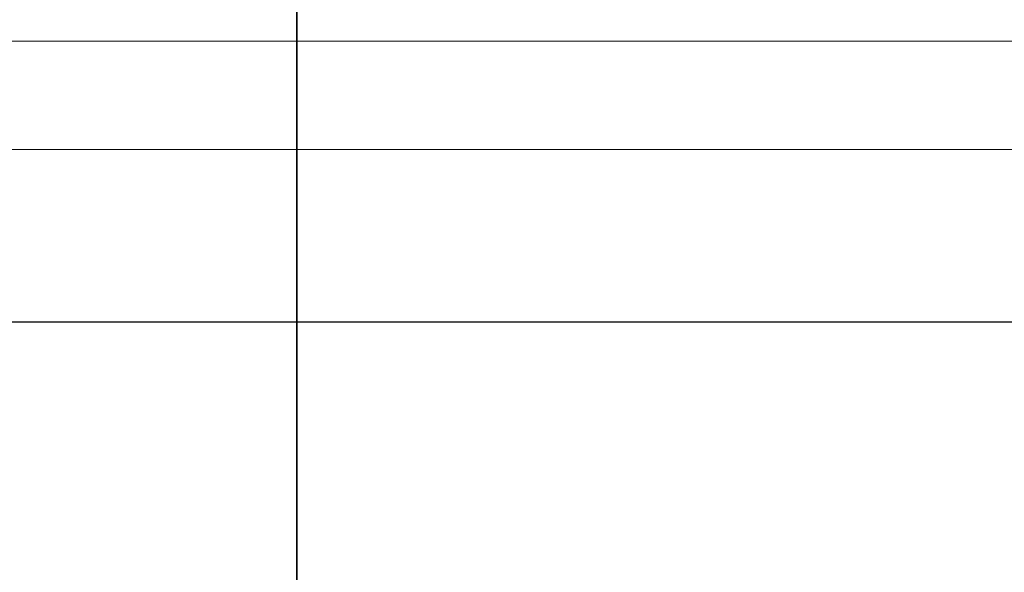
# Model space of a CAD drawing. Header units: millimetres. Extents: x -1465 to 393277, y -3788 to 454312.
# Tile 359 of 656: x 358128 to 358165, y 11919 to 11940. Entities that reach past the tile are written whole.
import ezdxf

# ---------------------------------------------------------------- set-up
doc = ezdxf.new("R2010")
doc.units = ezdxf.units.MM
doc.header["$XCLIPFRAME"] = 2
for name, color, linetype in [('EC-MTR_250-0_7OBJ', 8, 'Continuous'), ('FLUID-Wy2', 8, 'Continuous'), ('FLUID-Wy2-INS', 8, 'Continuous')]:
    doc.layers.add(name, color=color, linetype=linetype)
picture_1 = doc.add_image_def('image1.bmp', size_in_pixel=(951, 911))

msp = doc.modelspace()

# ---------------------------------------------------------------- linework, layer by layer
at = {"layer": 'EC-MTR_250-0_7OBJ', "color": 8, "linetype": 'Continuous', "lineweight": 35, "ltscale": 100}
msp.add_line((358137.979, 11943.602), (358137.979, 11885.102), dxfattribs=at)
at = {"layer": 'FLUID-Wy2', "color": 8, "linetype": 'Continuous', "lineweight": 18, "ltscale": 100}
msp.add_line((359592.8, 11939.217), (357532.8, 11939.217), dxfattribs=at)
at = {"layer": 'FLUID-Wy2', "color": 8, "linetype": 'Continuous', "lineweight": 25, "ltscale": 100}
msp.add_line((359607.8, 11928.61), (357517.8, 11928.61), dxfattribs=at)
at = {"layer": 'FLUID-Wy2-INS', "color": 8, "linetype": 'Continuous', "lineweight": 13, "ltscale": 100}
msp.add_line((359662.8, 11935.125), (357462.8, 11935.125), dxfattribs=at)

# ---------------------------------------------------------------- pictures from other files: only their frames are drawn
at = {"color": 8, "lineweight": 13}
image = msp.add_image(picture_1, insert=(357606.986, 12545.821), size_in_units=(1986.021, 1904.625), rotation=-90, dxfattribs=at)
image.set_boundary_path([(-0.5, -0.5), (950.5, 910.5)])

doc.saveas('drawing.dxf')
